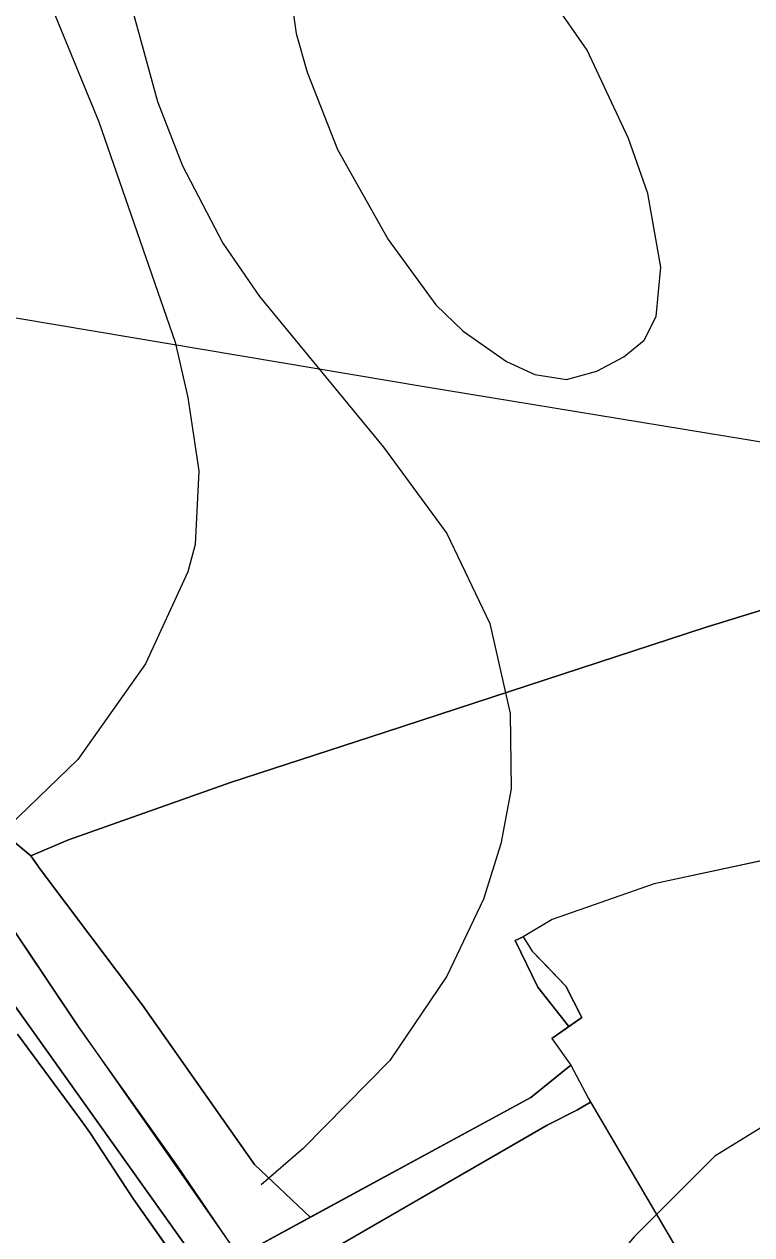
# Model space of a CAD drawing. Extents: x -662620 to -656370, y -1067090 to -1062990.
# Drawn here: x -660866.2 to -660752.9, y -1064208.9 to -1064020.6 of the extents above; entities that cross this region are included whole.
import ezdxf

# ---------------------------------------------------------------- set-up
doc = ezdxf.new("R2010")
doc.units = 0
for name, color, linetype in [('ELEK__VEDENÍ_VN_-_NADZEMNÍ', 7, 'Continuous'), ('OBVOD_PÚ', 7, 'Continuous'), ('ORNÁ_PŮDA_-_STÁVAJÍCÍ', 7, 'Continuous'), ('OSTATNÍ_PLOCHA_-_STÁVAJÍCÍ', 7, 'Continuous'), ('Trvalý_trávní_porost_-_stávající', 7, 'Continuous'), ('VODNÍ_PLOCHA_-_STÁVAJÍCÍ', 7, 'Continuous'), ('VRSTEVNICE_ZÁKLADNÍ', 7, 'Continuous')]:
    doc.layers.add(name, color=color, linetype=linetype)

msp = doc.modelspace()

# ---------------------------------------------------------------- linework, layer by layer
at = {"layer": 'ELEK__VEDENÍ_VN_-_NADZEMNÍ'}
msp.add_lwpolyline([(-661430.18, -1063973.15), (-661341.18, -1063987.78), (-661252.56, -1064002.41), (-661162.74, -1064017.32), (-661072.57, -1064032.36), (-660982.83, -1064047.06), (-660895.64, -1064061.52), (-660803.93, -1064076.92), (-660722.98, -1064090.23), (-660635.7, -1064104.5), (-660551.96, -1064118.27), (-660479.9, -1064130.34), (-660406.54, -1064193.02), (-660334.59, -1064253.68), (-660260.25, -1064316.77)], dxfattribs=at)
at = {"layer": 'OBVOD_PÚ'}
for points in [[(-660740.15, -1064148.33), (-660768.14, -1064154.31)], [(-660768.14, -1064154.31), (-660784, -1064159.88)], [(-660784, -1064159.88), (-660788.52, -1064162.58)], [(-660788.52, -1064162.58), (-660787.13, -1064164.8)], [(-660781.88, -1064170.25), (-660787.13, -1064164.8)], [(-660779.42, -1064175.12), (-660781.88, -1064170.25)], [(-660784.06, -1064178.38), (-660779.42, -1064175.12)], [(-660784.06, -1064178.38), (-660781.11, -1064182.55)], [(-660781.11, -1064182.55), (-660778.34, -1064187.75)], [(-660778.34, -1064187.75), (-660764.03, -1064212.11)]]:
    msp.add_lwpolyline(points, dxfattribs=at)
at = {"layer": 'ORNÁ_PŮDA_-_STÁVAJÍCÍ'}
for p, q in [((-660742.06, -1064108.86), (-660760.21, -1064114.44)), ((-660760.21, -1064114.44), (-660810.04, -1064130.75)), ((-660810.04, -1064130.75), (-660834.11, -1064138.56)), ((-660865.17, -1064149.99), (-660877.83, -1064139.38)), ((-660834.11, -1064138.56), (-660859.31, -1064147.49)), ((-660859.31, -1064147.49), (-660865.17, -1064149.99)), ((-660867.25, -1064177.74), (-660857.44, -1064191.02)), ((-660857.44, -1064191.02), (-660856.01, -1064193.04)), ((-660856.01, -1064193.04), (-660849.21, -1064203.4)), ((-660849.21, -1064203.4), (-660836.56, -1064221.26))]:
    msp.add_line(p, q, dxfattribs=at)
for points in [[(-660742.06, -1064108.86), (-660760.21, -1064114.44), (-660810.04, -1064130.75), (-660834.11, -1064138.56), (-660859.31, -1064147.49), (-660865.17, -1064149.99), (-660877.83, -1064139.38)], [(-660867.25, -1064177.74), (-660857.44, -1064191.02), (-660856.01, -1064193.04), (-660849.21, -1064203.4), (-660836.56, -1064221.26), (-660829.15, -1064235.29), (-660816.3, -1064252.67), (-660805.54, -1064266), (-660794.05, -1064281.39), (-660785.74, -1064294.43), (-660775.57, -1064308.57), (-660764.42, -1064322.26), (-660759.28, -1064335.76), (-660762.01, -1064341.73), (-660772.54, -1064344.1), (-660787.33, -1064345.81), (-660804.66, -1064348.33), (-660816.79, -1064349.48), (-660819.37, -1064346.28), (-660839.76, -1064320.95), (-660853.46, -1064300.57), (-660862.27, -1064287.41), (-660864.66, -1064283.8), (-660913.66, -1064211.66)]]:
    msp.add_lwpolyline(points, dxfattribs=at)
at = {"layer": 'OSTATNÍ_PLOCHA_-_STÁVAJÍCÍ'}
for p, q in [((-660908.62, -1064115.99), (-660835.42, -1064218.52)), ((-660908.62, -1064115.99), (-660835.42, -1064218.52)), ((-660877.83, -1064139.38), (-660865.17, -1064149.99)), ((-660877.83, -1064139.38), (-660865.17, -1064149.99)), ((-660857.85, -1064176.45), (-660880.24, -1064143.08)), ((-660857.85, -1064176.45), (-660880.24, -1064143.08)), ((-660865.17, -1064149.99), (-660863.7, -1064152.05)), ((-660865.17, -1064149.99), (-660863.7, -1064152.05)), ((-660863.7, -1064152.05), (-660847.8, -1064173.2)), ((-660863.7, -1064152.05), (-660847.8, -1064173.2)), ((-660789.77, -1064163.13), (-660788.52, -1064162.58)), ((-660789.77, -1064163.13), (-660788.52, -1064162.58)), ((-660788.52, -1064162.58), (-660787.13, -1064164.8)), ((-660788.52, -1064162.58), (-660787.13, -1064164.8)), ((-660786.23, -1064170.4), (-660789.77, -1064163.13)), ((-660786.23, -1064170.4), (-660789.77, -1064163.13)), ((-660787.13, -1064164.8), (-660785.08, -1064166.93)), ((-660787.13, -1064164.8), (-660785.08, -1064166.93)), ((-660785.08, -1064166.93), (-660781.88, -1064170.25)), ((-660785.08, -1064166.93), (-660781.88, -1064170.25)), ((-660781.45, -1064176.54), (-660786.23, -1064170.4)), ((-660781.45, -1064176.54), (-660786.23, -1064170.4)), ((-660781.88, -1064170.25), (-660779.42, -1064175.12)), ((-660781.88, -1064170.25), (-660779.42, -1064175.12)), ((-660847.8, -1064173.2), (-660830.36, -1064198)), ((-660847.8, -1064173.2), (-660830.36, -1064198)), ((-660779.42, -1064175.12), (-660781.45, -1064176.54)), ((-660779.42, -1064175.12), (-660781.45, -1064176.54)), ((-660857.44, -1064191.02), (-660867.25, -1064177.74)), ((-660857.44, -1064191.02), (-660867.25, -1064177.74)), ((-660842.36, -1064198.2), (-660857.85, -1064176.45)), ((-660842.36, -1064198.2), (-660857.85, -1064176.45)), ((-660856.01, -1064193.04), (-660857.44, -1064191.02)), ((-660856.01, -1064193.04), (-660857.44, -1064191.02)), ((-660849.21, -1064203.4), (-660856.01, -1064193.04)), ((-660849.21, -1064203.4), (-660856.01, -1064193.04)), ((-660832.79, -1064212.24), (-660842.36, -1064198.2)), ((-660832.79, -1064212.24), (-660842.36, -1064198.2)), ((-660830.36, -1064198), (-660821.68, -1064206.21)), ((-660830.36, -1064198), (-660821.68, -1064206.21)), ((-660836.56, -1064221.26), (-660849.21, -1064203.4)), ((-660836.56, -1064221.26), (-660849.21, -1064203.4)), ((-660821.68, -1064206.21), (-660832.79, -1064212.24)), ((-660821.68, -1064206.21), (-660832.79, -1064212.24))]:
    msp.add_line(p, q, dxfattribs=at)
for points in [[(-660908.62, -1064115.99), (-660835.42, -1064218.52)], [(-660908.62, -1064115.99), (-660835.42, -1064218.52)], [(-660877.83, -1064139.38), (-660865.17, -1064149.99), (-660863.7, -1064152.05), (-660847.8, -1064173.2), (-660830.36, -1064198), (-660821.68, -1064206.21), (-660832.79, -1064212.24), (-660832.79, -1064212.24), (-660842.36, -1064198.2), (-660857.85, -1064176.45), (-660880.24, -1064143.08)], [(-660877.83, -1064139.38), (-660865.17, -1064149.99), (-660863.7, -1064152.05), (-660847.8, -1064173.2), (-660830.36, -1064198), (-660821.68, -1064206.21), (-660832.79, -1064212.24), (-660832.79, -1064212.24), (-660842.36, -1064198.2), (-660857.85, -1064176.45), (-660880.24, -1064143.08)], [(-660836.56, -1064221.26), (-660849.21, -1064203.4), (-660856.01, -1064193.04), (-660857.44, -1064191.02), (-660867.25, -1064177.74)], [(-660836.56, -1064221.26), (-660849.21, -1064203.4), (-660856.01, -1064193.04), (-660857.44, -1064191.02), (-660867.25, -1064177.74)]]:
    msp.add_lwpolyline(points, dxfattribs=at)
msp.add_lwpolyline([(-660785.08, -1064166.93), (-660781.88, -1064170.25), (-660779.42, -1064175.12), (-660781.45, -1064176.54), (-660786.23, -1064170.4), (-660789.77, -1064163.13), (-660788.52, -1064162.58), (-660787.13, -1064164.8)], close=True, dxfattribs=at)
msp.add_lwpolyline([(-660785.08, -1064166.93), (-660781.88, -1064170.25), (-660779.42, -1064175.12), (-660781.45, -1064176.54), (-660786.23, -1064170.4), (-660789.77, -1064163.13), (-660788.52, -1064162.58), (-660787.13, -1064164.8)], close=True, dxfattribs=at)
at = {"layer": 'Trvalý_trávní_porost_-_stávající'}
for p, q in [((-660760.21, -1064114.44), (-660742.06, -1064108.86)), ((-660810.04, -1064130.75), (-660760.21, -1064114.44)), ((-660834.11, -1064138.56), (-660810.04, -1064130.75)), ((-660859.31, -1064147.49), (-660834.11, -1064138.56)), ((-660865.17, -1064149.99), (-660859.31, -1064147.49)), ((-660745.68, -1064149.51), (-660768.14, -1064154.31)), ((-660863.7, -1064152.05), (-660865.17, -1064149.99)), ((-660847.8, -1064173.2), (-660863.7, -1064152.05)), ((-660768.14, -1064154.31), (-660784, -1064159.88)), ((-660784, -1064159.88), (-660788.52, -1064162.58)), ((-660788.52, -1064162.58), (-660789.77, -1064163.13)), ((-660789.77, -1064163.13), (-660786.23, -1064170.4)), ((-660786.23, -1064170.4), (-660781.45, -1064176.54)), ((-660830.36, -1064198), (-660847.8, -1064173.2)), ((-660781.45, -1064176.54), (-660784.06, -1064178.38)), ((-660784.06, -1064178.38), (-660781.11, -1064182.55)), ((-660781.1, -1064182.56), (-660787.33, -1064187.55)), ((-660781.11, -1064182.55), (-660781.1, -1064182.56)), ((-660787.33, -1064187.55), (-660821.68, -1064206.21)), ((-660780.08, -1064189.5), (-660778.03, -1064188.28)), ((-660778.03, -1064188.28), (-660765.11, -1064210.27)), ((-660784.82, -1064191.89), (-660780.08, -1064189.5)), ((-660818.96, -1064211.61), (-660784.82, -1064191.88)), ((-660784.82, -1064191.88), (-660784.82, -1064191.89)), ((-660784.82, -1064191.89), (-660784.82, -1064191.89)), ((-660821.68, -1064206.21), (-660830.36, -1064198))]:
    msp.add_line(p, q, dxfattribs=at)
for points in [[(-660745.68, -1064149.51), (-660768.14, -1064154.31), (-660784, -1064159.88), (-660788.52, -1064162.58), (-660789.77, -1064163.13), (-660786.23, -1064170.4), (-660781.45, -1064176.54), (-660784.06, -1064178.38), (-660781.11, -1064182.55), (-660781.1, -1064182.56), (-660787.33, -1064187.55), (-660821.68, -1064206.21), (-660830.36, -1064198), (-660847.8, -1064173.2), (-660863.7, -1064152.05), (-660865.17, -1064149.99), (-660859.31, -1064147.49), (-660834.11, -1064138.56), (-660810.04, -1064130.75), (-660760.21, -1064114.44), (-660742.06, -1064108.86)], [(-660818.96, -1064211.61), (-660784.82, -1064191.88), (-660784.82, -1064191.89), (-660784.82, -1064191.89), (-660780.08, -1064189.5), (-660778.03, -1064188.28), (-660765.11, -1064210.27)]]:
    msp.add_lwpolyline(points, dxfattribs=at)
at = {"layer": 'VODNÍ_PLOCHA_-_STÁVAJÍCÍ'}
for p, q in [((-660835.43, -1064218.51), (-660908.62, -1064115.99)), ((-660880.25, -1064143.07), (-660857.86, -1064176.44)), ((-660857.86, -1064176.44), (-660832.79, -1064212.25)), ((-660787.33, -1064187.55), (-660781.1, -1064182.56)), ((-660781.1, -1064182.56), (-660778.34, -1064187.75)), ((-660832.79, -1064212.25), (-660787.33, -1064187.55)), ((-660778.03, -1064188.28), (-660780.08, -1064189.49)), ((-660778.34, -1064187.75), (-660778.03, -1064188.28)), ((-660780.08, -1064189.49), (-660784.82, -1064191.88)), ((-660784.82, -1064191.88), (-660829.2, -1064217.52))]:
    msp.add_line(p, q, dxfattribs=at)
msp.add_lwpolyline([(-661091.33, -1063836.14), (-661030.42, -1063925.02), (-661004.76, -1063962.18), (-660976.99, -1064003.97), (-660948.28, -1064046.04), (-660945.91, -1064049.29), (-660922.81, -1064080.68), (-660902.09, -1064110.79), (-660889.31, -1064129.69), (-660880.25, -1064143.07), (-660857.86, -1064176.44), (-660832.79, -1064212.25), (-660829.2, -1064217.52), (-660835.43, -1064218.51), (-660908.62, -1064115.99), (-660934.45, -1064078.88), (-660951.22, -1064052.43), (-660952.95, -1064049.15), (-660958.14, -1064042.37), (-660961.22, -1064038.34), (-660974.17, -1064020.13), (-660984, -1064005.64), (-661045.47, -1063916.26), (-661068.05, -1063885.61)], dxfattribs=at)
msp.add_lwpolyline([(-660781.1, -1064182.56), (-660778.34, -1064187.75), (-660778.03, -1064188.28), (-660780.08, -1064189.49), (-660784.82, -1064191.88), (-660829.2, -1064217.52), (-660832.79, -1064212.25), (-660787.33, -1064187.55)], close=True, dxfattribs=at)
at = {"layer": 'VRSTEVNICE_ZÁKLADNÍ'}
for points in [[(-660887.9, -1063966.53), (-660883.99, -1063972.89), (-660872.75, -1063993.17), (-660867.17, -1064005.18), (-660854.59, -1064035.76), (-660842.73, -1064070.07), (-660840.73, -1064078.64), (-660839.01, -1064090.08), (-660839.59, -1064101.51), (-660840.73, -1064105.8), (-660847.31, -1064120.09), (-660857.88, -1064134.96), (-660870.17, -1064146.82)], [(-660887.9, -1063966.53), (-660883.99, -1063972.89), (-660872.75, -1063993.17), (-660867.17, -1064005.18), (-660854.59, -1064035.76), (-660842.73, -1064070.07), (-660840.73, -1064078.64), (-660839.01, -1064090.08), (-660839.59, -1064101.51), (-660840.73, -1064105.8), (-660847.31, -1064120.09), (-660857.88, -1064134.96), (-660870.17, -1064146.82)], [(-660781.81, -1064075.87), (-660777.05, -1064074.57), (-660772.89, -1064072.34), (-660769.72, -1064069.73), (-660767.83, -1064066.07), (-660767.12, -1064058.35), (-660769.12, -1064046.91), (-660772.12, -1064038.34), (-660778.55, -1064024.62), (-660789.27, -1064009.18)], [(-660781.81, -1064075.87), (-660777.05, -1064074.57), (-660772.89, -1064072.34), (-660769.72, -1064069.73), (-660767.83, -1064066.07), (-660767.12, -1064058.35), (-660769.12, -1064046.91), (-660772.12, -1064038.34), (-660778.55, -1064024.62), (-660789.27, -1064009.18)], [(-660825.29, -1064012.04), (-660823.86, -1064022.04), (-660822.15, -1064028.05), (-660817.43, -1064040.05), (-660809.57, -1064054.06), (-660802.14, -1064064.21), (-660797.85, -1064068.35), (-660791.13, -1064073.07), (-660786.7, -1064075.07), (-660781.81, -1064075.87)], [(-660825.29, -1064012.04), (-660823.86, -1064022.04), (-660822.15, -1064028.05), (-660817.43, -1064040.05), (-660809.57, -1064054.06), (-660802.14, -1064064.21), (-660797.85, -1064068.35), (-660791.13, -1064073.07), (-660786.7, -1064075.07), (-660781.81, -1064075.87)], [(-660675.07, -1064012.61), (-660678.64, -1064024.62), (-660685.22, -1064038.62), (-660690.22, -1064045.48), (-660695.8, -1064051.63), (-660705.52, -1064060.63), (-660707.8, -1064062.06), (-660730.67, -1064082.93), (-660735.39, -1064088.51), (-660740.53, -1064097.51), (-660746.68, -1064119.24), (-660749.54, -1064136.39), (-660749.97, -1064143.25), (-660749.11, -1064156.97), (-660747.54, -1064166.98), (-660743.54, -1064180.98), (-660740.53, -1064188.42), (-660751.54, -1064192.28), (-660758.69, -1064196.71), (-660771.27, -1064209.28), (-660795.14, -1064237.44), (-660804.43, -1064245.73), (-660806.86, -1064246.73)], [(-660675.07, -1064012.61), (-660678.64, -1064024.62), (-660685.22, -1064038.62), (-660690.22, -1064045.48), (-660695.8, -1064051.63), (-660705.52, -1064060.63), (-660707.8, -1064062.06), (-660730.67, -1064082.93), (-660735.39, -1064088.51), (-660740.53, -1064097.51), (-660746.68, -1064119.24), (-660749.54, -1064136.39), (-660749.97, -1064143.25), (-660749.11, -1064156.97), (-660747.54, -1064166.98), (-660743.54, -1064180.98), (-660740.53, -1064188.42), (-660751.54, -1064192.28), (-660758.69, -1064196.71), (-660771.27, -1064209.28), (-660795.14, -1064237.44), (-660804.43, -1064245.73), (-660806.86, -1064246.73)], [(-660849.31, -1064018.61), (-660845.45, -1064032.62), (-660841.59, -1064042.62), (-660835.3, -1064054.63), (-660829.58, -1064062.92), (-660810.29, -1064086.36), (-660800.42, -1064099.8), (-660793.71, -1064113.81), (-660790.56, -1064127.81), (-660790.42, -1064139.53), (-660791.99, -1064148.11), (-660794.71, -1064156.69), (-660800.42, -1064168.69), (-660809.28, -1064181.84), (-660822.86, -1064195.56), (-660829.3, -1064201.14)], [(-660849.31, -1064018.61), (-660845.45, -1064032.62), (-660841.59, -1064042.62), (-660835.3, -1064054.63), (-660829.58, -1064062.92), (-660810.29, -1064086.36), (-660800.42, -1064099.8), (-660793.71, -1064113.81), (-660790.56, -1064127.81), (-660790.42, -1064139.53), (-660791.99, -1064148.11), (-660794.71, -1064156.69), (-660800.42, -1064168.69), (-660809.28, -1064181.84), (-660822.86, -1064195.56), (-660829.3, -1064201.14)]]:
    msp.add_lwpolyline(points, dxfattribs=at)

doc.saveas('drawing.dxf')
